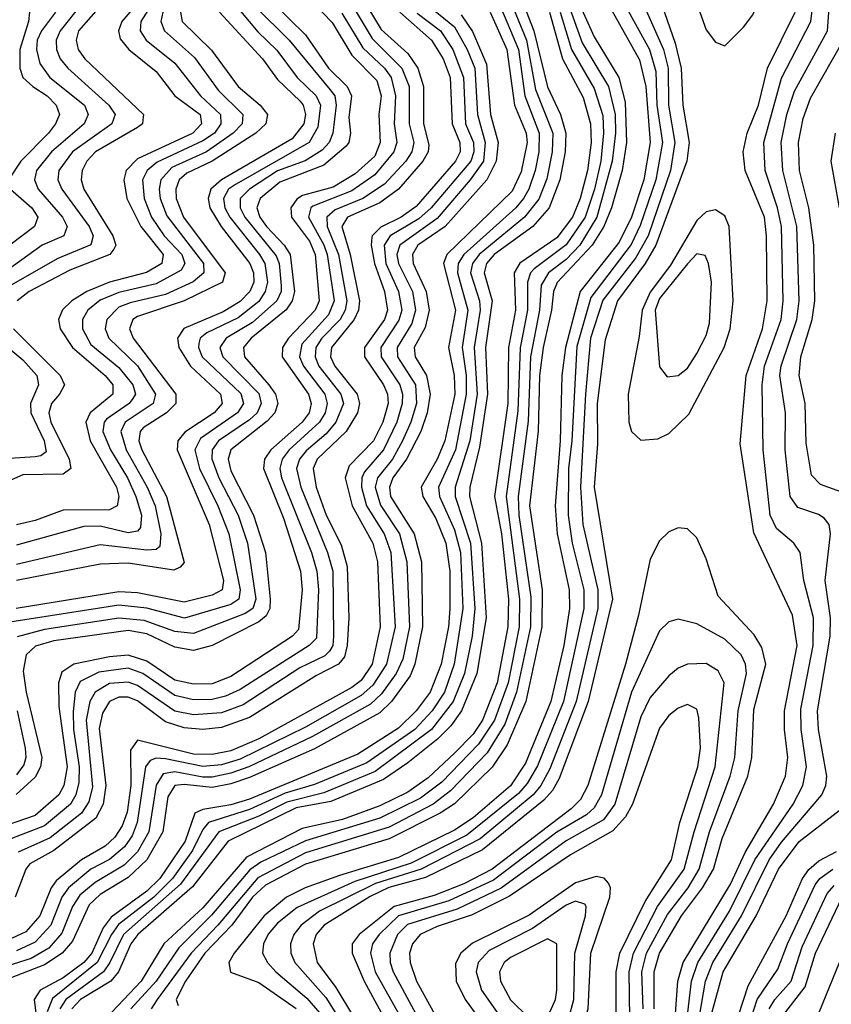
# Model space of a CAD drawing. Header units: inches. Extents: x 990535 to 1117859, y 769386 to 892122.
# Tile 999 of 1056: x 1084357 to 1086099, y 846580 to 848694. Entities that reach past the tile are written whole.
import ezdxf

# ---------------------------------------------------------------- set-up
doc = ezdxf.new("R2010")
doc.units = ezdxf.units.IN
doc.header["$MEASUREMENT"] = 0
doc.layers.add('B0884', color=7, linetype='Continuous')

msp = doc.modelspace()

# ---------------------------------------------------------------- linework, layer by layer
at = {"layer": 'B0884', "color": 5}
for points, elevation in [([(1085497.5, 848830), (1085564.4, 848644.4), (1085620.4, 848550), (1085635.1, 848490), (1085635.8, 848450), (1085628.6, 848390), (1085595.5, 848270), (1085558.8, 848210), (1085530, 848179.2), (1085491.8, 848150), (1085476.4, 848123.6), (1085472.6, 848070), (1085453.2, 847970), (1085447.9, 847832.1), (1085426.4, 847670), (1085427.9, 847630), (1085454.1, 847454.1), (1085453.2, 847390), (1085423.5, 847250), (1085398.3, 847181.7), (1085359.9, 847120.1), (1085281.7, 847038.3), (1085244.3, 847010), (1085150, 846960.4), (1084970, 846905.4), (1084868.3, 846851.7), (1084782.3, 846750), (1084725, 846690), (1084651.9, 846590), (1084639.3, 846570)], 4460), ([(1085620.4, 848790), (1085708.3, 848630), (1085722.3, 848582.3), (1085724.2, 848510), (1085736.3, 848430), (1085722.3, 848350), (1085688.3, 848251.7), (1085668.9, 848211.1), (1085582.5, 848097.5), (1085552.4, 847992.4), (1085542.2, 847790), (1085534.9, 847730), (1085534.2, 847630), (1085542.7, 847570), (1085567.4, 847470), (1085567.5, 847430), (1085524.2, 847230), (1085468.4, 847091.6), (1085446.3, 847053.7), (1085427.4, 847032.6), (1085316.7, 846943.3), (1085196.8, 846883.2), (1085076.3, 846843.7), (1084952.4, 846787.6), (1084910, 846754.2), (1084890, 846730.6), (1084879.9, 846710), (1084878.3, 846690), (1084888.7, 846670), (1084906.7, 846650), (1084973.2, 846593.2), (1085001.2, 846561.2)], 4540), ([(1085711.9, 848791.9), (1085763.4, 848643.5), (1085776.6, 848590), (1085780.2, 848510), (1085794, 848430), (1085788.9, 848390), (1085722.5, 848210), (1085699.2, 848170), (1085640.2, 848090), (1085613.4, 848006.6), (1085596.1, 847870), (1085597, 847783), (1085589.6, 847690), (1085629, 847450), (1085577.3, 847230), (1085514.9, 847065.1), (1085500.7, 847039.3), (1085481.8, 847018.2), (1085350, 846911.4), (1085228.1, 846851.9), (1085149.3, 846830.7), (1085108.8, 846811.2), (1085010.6, 846750), (1084993.2, 846730), (1084986.8, 846710), (1084995.3, 846670), (1085035.8, 846615.8), (1085073.1, 846553.1)], 4580), ([(1084660.7, 848759.3), (1084617.1, 848690), (1084615.4, 848670), (1084628.6, 848650), (1084690, 848600.6), (1084744.8, 848530), (1084787.8, 848490), (1084788.9, 848470), (1084774.8, 848450), (1084750, 848434), (1084652.1, 848387.9), (1084630.3, 848370), (1084620.6, 848350), (1084623.8, 848310), (1084640.1, 848270), (1084667.3, 848230), (1084704.9, 848190), (1084711.6, 848170), (1084703.7, 848156.3), (1084650, 848126.8), (1084570, 848108.4), (1084530, 848091.5), (1084503.1, 848070), (1084491.6, 848050), (1084491.5, 848030), (1084510, 847996.8), (1084570, 847947.1), (1084600, 847910), (1084605.4, 847890), (1084599.6, 847880.4), (1084592, 847870), (1084543.6, 847836.4), (1084538.4, 847830), (1084535.6, 847810), (1084551.9, 847770), (1084588.1, 847710), (1084606.3, 847670), (1084618.5, 847630), (1084616.4, 847603.6), (1084610, 847595.9), (1084590, 847592), (1084530, 847606.2), (1084494.6, 847605.4), (1084350, 847565.5)], 3940), ([(1085424.2, 848764.2), (1085460.5, 848670), (1085489.6, 848549.6), (1085517.6, 848490), (1085529.2, 848450), (1085527.4, 848410), (1085516.1, 848350), (1085493.2, 848290), (1085458.4, 848250), (1085374.9, 848190), (1085358.9, 848170), (1085353.7, 848150), (1085370.8, 848090), (1085356.7, 847990), (1085361.2, 847890), (1085344.1, 847776), (1085322.8, 847690), (1085322.5, 847670), (1085348.4, 847570), (1085358.1, 847410), (1085337.8, 847290), (1085305.4, 847210), (1085282.3, 847177.7), (1085254.2, 847150), (1085190, 847098.2), (1085137.4, 847062.6), (1085024.6, 847015.4), (1084950, 847001.6), (1084804.1, 846930), (1084727.8, 846832.2), (1084610.7, 846730), (1084595.4, 846710), (1084569.2, 846650), (1084552.5, 846630), (1084487.4, 846590), (1084469, 846570)], 4380), ([(1085601.3, 848761.3), (1085687.4, 848607.4), (1085701, 848550), (1085710.3, 848430), (1085696.7, 848350), (1085669.9, 848270), (1085643.8, 848216.1), (1085559.9, 848110), (1085528, 847990), (1085520.1, 847930), (1085517, 847790), (1085505.8, 847650), (1085510.7, 847590), (1085536.5, 847470), (1085536.7, 847430), (1085524.6, 847350), (1085496.7, 847230), (1085442.3, 847097.7), (1085410, 847049.3), (1085330, 846980.6), (1085290, 846953.8), (1085170, 846895), (1085043.4, 846856.6), (1084969.4, 846830), (1084929.6, 846810), (1084881.8, 846770), (1084817.1, 846690), (1084805.9, 846670), (1084809.3, 846649.3), (1084870, 846626.6), (1084950, 846570.7)], 4520), ([(1085814.9, 846550), (1085828.9, 846630), (1085844.3, 846670), (1085906.3, 846770), (1085965.7, 846890), (1085992.1, 846927.9), (1086078.3, 847030), (1086086.8, 847050), (1086088.8, 847070), (1086071.1, 847170), (1086068.9, 847210), (1086096.3, 847370), (1086097.1, 847410), (1086085.8, 847490), (1086097.2, 847590), (1086093.9, 847610), (1086083.3, 847623.3), (1086071.5, 847631.5), (1086026.7, 847646.7), (1086010.4, 847670.4), (1086000, 847770), (1086000.1, 847850), (1085988.1, 847930), (1085990.8, 847950.8), (1086024.7, 848050), (1086030.1, 848090), (1086024.9, 848250), (1085994.6, 848370), (1085991.4, 848430), (1086003.5, 848490), (1086019.7, 848540.3), (1086090.8, 848670), (1086097.9, 848770)], 4540), ([(1085217.5, 848737.5), (1085290, 848678.4), (1085317.6, 848630), (1085333.4, 848590), (1085339.2, 848490), (1085356, 848430), (1085352.3, 848390), (1085323.6, 848350), (1085252.8, 848267.2), (1085172.5, 848210), (1085166.6, 848190), (1085170.2, 848170), (1085200, 848110), (1085206.4, 848070), (1085198.6, 848041.4), (1085166.8, 847990), (1085167.7, 847970), (1085206.4, 847910), (1085208.4, 847870), (1085196.6, 847830), (1085178.4, 847790), (1085156.7, 847750), (1085124.7, 847710), (1085119.7, 847690), (1085131.3, 847651.3), (1085172.1, 847590), (1085187.7, 847530), (1085193.7, 847390), (1085178.9, 847321.1), (1085164.8, 847290), (1085133.3, 847246.7), (1085110, 847224.1), (1084985.1, 847154.8), (1084848.7, 847090), (1084810, 847075.9), (1084770, 847067.9), (1084750, 847067.6), (1084690, 847079.2), (1084665.1, 847074.9), (1084649.6, 847050.4), (1084633.8, 846950), (1084610, 846907.2), (1084581.2, 846878.8), (1084518.7, 846841.3), (1084486, 846814), (1084470, 846790), (1084447.5, 846732.5), (1084419.5, 846700.5), (1084381.6, 846678.4), (1084290.4, 846650)], 4260), ([(1084967.9, 848750), (1085027.4, 848687.4), (1085070, 848617.6), (1085123.3, 848563.3), (1085132.8, 848530), (1085127.5, 848490), (1085130.7, 848430), (1085119.1, 848400.9), (1085077.1, 848362.9), (1085030, 848334.3), (1084964, 848316), (1084951.6, 848308.4), (1084938.8, 848290), (1084940.6, 848270), (1084978.6, 848218.6), (1084991.2, 848190), (1084999.6, 848090), (1084991, 848070), (1084934.2, 848010), (1084920.8, 847990), (1084920.5, 847970), (1084977, 847890), (1084982.6, 847870), (1084978.1, 847850), (1084962.9, 847830), (1084896, 847770), (1084882.6, 847750), (1084880.5, 847730), (1084923.4, 847623.4), (1084959.9, 847510), (1084963.2, 847470), (1084955.3, 847384.8), (1084942.8, 847370), (1084810, 847283.5), (1084770, 847268.2), (1084730, 847267.1), (1084690, 847275.8), (1084630, 847316.9), (1084590, 847329.3), (1084550, 847326), (1084473.1, 847310), (1084447.3, 847292.7), (1084440, 847270), (1084440.9, 847219.1), (1084458.7, 847090), (1084451.9, 847050), (1084441.1, 847030), (1084390, 846985.3), (1084304.3, 846955.7)], 4120), ([(1085090, 848744), (1085132.9, 848672.9), (1085190, 848621.2), (1085211.3, 848590), (1085223.9, 848550), (1085223.6, 848470), (1085234.9, 848425.1), (1085233.3, 848410), (1085222.4, 848390), (1085170, 848329.8), (1085130, 848300.7), (1085060.5, 848270), (1085048.2, 848250), (1085066.2, 848190), (1085086.2, 848090), (1085084.3, 848070), (1085074.8, 848050), (1085026.4, 847990), (1085024.2, 847970), (1085033.5, 847950), (1085081.3, 847890), (1085086.4, 847870), (1085081.7, 847850), (1085057.6, 847810), (1084995.1, 847750), (1084986.7, 847730), (1084993.3, 847690), (1085014.9, 847630), (1085046.6, 847566.6), (1085060.1, 847520.1), (1085063.3, 847410), (1085060, 847350), (1085054.2, 847325.8), (1085041.4, 847310), (1084994, 847286), (1084850, 847195.8), (1084790, 847174.5), (1084750, 847170.3), (1084710, 847173.3), (1084670, 847186.4), (1084610, 847231.3), (1084590, 847239.6), (1084570, 847239.6), (1084550, 847230), (1084534.7, 847205.2), (1084527.9, 847172.1), (1084542, 847050), (1084536.1, 847010), (1084520.1, 846979.9), (1084430, 846910), (1084378.6, 846881.4), (1084369.9, 846870.1), (1084347, 846810)], 4180), ([(1084626.8, 848750), (1084576.2, 848690), (1084568.7, 848670), (1084572.5, 848652.5), (1084591, 848630), (1084650, 848582.4), (1084690.1, 848530), (1084744.1, 848490), (1084747.4, 848470), (1084728.5, 848450), (1084610, 848395.3), (1084585.5, 848370), (1084580.6, 848350), (1084587.1, 848310), (1084616.7, 848250), (1084665.1, 848190), (1084662.1, 848170), (1084629.1, 848150.9), (1084549.9, 848130.1), (1084500.8, 848110), (1084468.9, 848090), (1084449.2, 848070.8), (1084440.4, 848050), (1084443.5, 848030), (1084470.5, 847990), (1084540.4, 847930), (1084556.6, 847910), (1084556.9, 847890), (1084508.4, 847850), (1084498.9, 847830), (1084508.3, 847790), (1084564.6, 847690), (1084569.4, 847670), (1084566.2, 847650), (1084550, 847641.6), (1084450, 847640.9), (1084390, 847618.5), (1084350, 847609.3)], 3920), ([(1085403.7, 848750), (1085444.3, 848650), (1085464, 848544), (1085501, 848450), (1085499.4, 848410), (1085487.9, 848352.1), (1085471.2, 848308.8), (1085440.1, 848270), (1085342.8, 848190), (1085328.4, 848170), (1085324.2, 848150), (1085343.5, 848090), (1085345.1, 848070), (1085332.3, 847990), (1085338.4, 847890), (1085323.2, 847790), (1085291.6, 847690), (1085291.5, 847670), (1085324.7, 847570), (1085333.9, 847430), (1085327.8, 847370), (1085311.6, 847290), (1085287.1, 847230), (1085241, 847170), (1085120.1, 847079.9), (1085010, 847034.3), (1084930, 847014.2), (1084870, 846983.6), (1084784.7, 846950), (1084701.9, 846838.1), (1084580, 846730), (1084550.6, 846669.4), (1084536.6, 846650), (1084456, 846590), (1084442.8, 846570)], 4360), ([(1085550, 848746.4), (1085590, 848657.2), (1085642.9, 848570), (1085656.7, 848516.7), (1085659.1, 848430), (1085649.8, 848370), (1085627.2, 848290), (1085610.6, 848250), (1085585.6, 848210), (1085510.5, 848129.5), (1085502.7, 848110), (1085498.4, 848070), (1085480.1, 847990), (1085472.4, 847930), (1085469.6, 847810.4), (1085451.3, 847650), (1085478.5, 847470), (1085477.7, 847390), (1085443.1, 847230), (1085403.3, 847136.7), (1085370.7, 847089.3), (1085290, 847010.5), (1085259.4, 846990), (1085150, 846934.9), (1084970, 846881), (1084884.4, 846835.6), (1084856.9, 846810), (1084812.1, 846750), (1084754.4, 846690), (1084712.6, 846630), (1084693.1, 846590), (1084697.4, 846577.4)], 4480), ([(1085693.1, 848733.1), (1085738.5, 848630), (1085748.3, 848590), (1085749.2, 848510), (1085763.1, 848430), (1085753.7, 848370), (1085705.4, 848230), (1085678.3, 848181.7), (1085608.7, 848091.3), (1085582.2, 848010), (1085571, 847890), (1085560.3, 847690), (1085565.8, 847610), (1085598, 847470), (1085597.8, 847430), (1085551.2, 847230), (1085494.5, 847085.5), (1085475.6, 847050), (1085458.8, 847030), (1085345.1, 846934.9), (1085218.6, 846870), (1085120.4, 846839.6), (1085000.3, 846779.7), (1084961.1, 846750), (1084945.6, 846730), (1084937.8, 846710), (1084939.1, 846690), (1084947.8, 846670), (1085014.3, 846594.3), (1085052.9, 846532.9)], 4560), ([(1085789.1, 846550), (1085798.6, 846630), (1085812.5, 846670), (1085880, 846780), (1085934.8, 846890), (1086017.1, 847010), (1086037.4, 847050), (1086045.4, 847090), (1086033.8, 847170), (1086033.4, 847213.4), (1086060, 847350), (1086060.3, 847410), (1086040, 847490), (1086031.8, 847550), (1086018.3, 847570), (1085981.3, 847601.3), (1085967.2, 847630), (1085952.8, 847770), (1085950.5, 847910), (1085955.2, 847950), (1085991.2, 848050), (1085995.7, 848090), (1085991.7, 848250), (1085983.5, 848290), (1085956.5, 848370), (1085953.6, 848430), (1085991.5, 848568.5), (1086054.7, 848690), (1086061.7, 848750)], 4560), ([(1084816, 848730), (1084867.8, 848667.8), (1084908.6, 848628.6), (1084952.4, 848570), (1084993.1, 848530), (1085002.2, 848510), (1084997.1, 848462.9), (1084978.4, 848430), (1084819.9, 848340.1), (1084805.4, 848330), (1084794.3, 848310), (1084797.2, 848290), (1084808.1, 848270), (1084871.7, 848190), (1084882.9, 848170), (1084889, 848130), (1084884, 848110), (1084870, 848088.9), (1084826, 848054), (1084758.6, 848021.4), (1084744.2, 848010), (1084741.7, 847998.3), (1084740.4, 847990), (1084748.8, 847970), (1084831.6, 847891.6), (1084837.1, 847870), (1084824.5, 847850), (1084745, 847795), (1084733, 847770), (1084742.8, 847730), (1084782.3, 847650), (1084805.9, 847590), (1084830.3, 847470), (1084827.4, 847450), (1084810, 847438.1), (1084710.9, 847409.1), (1084630, 847430.5), (1084570, 847437.2), (1084322.1, 847397.9)], 4040), ([(1084491.9, 848730), (1084443.7, 848670), (1084435.1, 848650), (1084436, 848630), (1084444.2, 848610), (1084460.2, 848590), (1084548.5, 848510), (1084562.1, 848490), (1084554.4, 848470), (1084470.5, 848410), (1084441, 848370), (1084439.2, 848350), (1084447.2, 848330), (1084506, 848250), (1084514.9, 848230), (1084509.8, 848210.2), (1084439, 848181), (1084337.2, 848122.8)], 3860), ([(1084900.2, 848730), (1084970, 848661.1), (1085019.7, 848590), (1085059.5, 848550), (1085069, 848530), (1085063.5, 848483.5), (1085067, 848450), (1085063.5, 848430), (1085057.5, 848422.5), (1085010, 848381.6), (1084915.1, 848344.9), (1084873.1, 848310), (1084865.9, 848290), (1084872.7, 848270), (1084886.6, 848250), (1084924.7, 848210), (1084937.1, 848190), (1084946.9, 848110), (1084941.5, 848090), (1084928.9, 848071.1), (1084853.6, 848010), (1084837.4, 847990), (1084839.2, 847970), (1084891.6, 847910), (1084905.8, 847890), (1084910.9, 847870), (1084904.6, 847850), (1084888, 847832), (1084810.3, 847770), (1084804.1, 847750), (1084810, 847724.9), (1084858.9, 847630), (1084884.2, 847550), (1084894.7, 847450), (1084894.1, 847430), (1084886.1, 847413.9), (1084870, 847401.3), (1084770, 847350.2), (1084730, 847339.2), (1084690, 847346.4), (1084630, 847375.2), (1084590, 847382.2), (1084430, 847360.4), (1084391.1, 847348.9), (1084370.6, 847330), (1084364.6, 847295.4), (1084371.1, 847250), (1084404.2, 847110), (1084401.6, 847090), (1084390, 847067.8), (1084349.4, 847030.6)], 4080), ([(1084862.4, 848722.4), (1084935.1, 848650), (1085023.1, 848543.1), (1085033, 848530), (1085036, 848510), (1085028.8, 848450), (1085021.4, 848430), (1085006.2, 848413.8), (1084969.3, 848390.7), (1084910, 848369.6), (1084850, 848330), (1084830.2, 848310), (1084829.9, 848290), (1084840.4, 848270), (1084907.1, 848187.1), (1084913.5, 848170), (1084917.9, 848122.1), (1084918.2, 848110), (1084908.8, 848090), (1084856.5, 848043.5), (1084799.9, 848010), (1084786.4, 847990), (1084793.1, 847970), (1084870, 847891.2), (1084875.2, 847870), (1084866.7, 847850), (1084850, 847834.6), (1084783.8, 847790), (1084770.4, 847770), (1084769.2, 847750.8), (1084784.1, 847710), (1084825.8, 847630), (1084845.8, 847570), (1084864.1, 847450), (1084857.6, 847430), (1084841, 847419), (1084730, 847376.3), (1084690, 847380.5), (1084624, 847404), (1084570, 847409.3), (1084410, 847384.4), (1084351.4, 847368.6)], 4060), ([(1084535.9, 848730), (1084483.3, 848670), (1084477.9, 848650), (1084482.2, 848630), (1084496.7, 848610), (1084622.5, 848490), (1084621.4, 848478.6), (1084620.2, 848470), (1084610, 848462), (1084519.5, 848410), (1084500.8, 848390), (1084490.8, 848370), (1084489, 848350), (1084494.3, 848330), (1084557, 848230), (1084563.6, 848210), (1084559.1, 848200.9), (1084550.5, 848189.5), (1084464.3, 848155.7), (1084377.5, 848110), (1084351.5, 848090)], 3880), ([(1085068.3, 848728.3), (1085113.1, 848653.1), (1085177.1, 848590), (1085192.5, 848550), (1085192.7, 848470), (1085202.6, 848430), (1085198.6, 848410), (1085186, 848390), (1085139.6, 848340.4), (1085093.4, 848310), (1085034.2, 848285.8), (1085016.1, 848270), (1085017.2, 848250), (1085041.5, 848190), (1085058.7, 848090), (1085055.4, 848070), (1085044.6, 848050), (1085005.1, 848010), (1084992.7, 847990), (1084990.8, 847970), (1084999, 847950), (1085046.5, 847890), (1085051.8, 847870), (1085035.8, 847830), (1085015, 847805), (1084972.1, 847767.9), (1084957.5, 847750), (1084951.1, 847730), (1084960.1, 847690), (1085017.8, 847550), (1085028.7, 847510), (1085030.5, 847370), (1085029.3, 847350), (1085022.2, 847337.8), (1085012, 847328), (1084957.9, 847302), (1084836.9, 847223.1), (1084790, 847205.8), (1084730, 847201.6), (1084690, 847209.5), (1084610, 847264.5), (1084590, 847271.9), (1084550, 847268.9), (1084518.8, 847250), (1084507.5, 847230), (1084499.6, 847190), (1084513.1, 847046.9), (1084505.4, 847014.6), (1084489.6, 846990.4), (1084422.5, 846937.5), (1084353.4, 846906.6)], 4160), ([(1085385.6, 848730), (1085427.2, 848630), (1085440.9, 848530), (1085471.7, 848450), (1085470.9, 848410), (1085462.9, 848370), (1085449.9, 848330.1), (1085438.3, 848310), (1085421.4, 848290), (1085310, 848190), (1085298.2, 848170), (1085296.7, 848150), (1085319, 848070), (1085306.6, 847990), (1085315.5, 847930), (1085315.3, 847890), (1085292.6, 847770), (1085255.9, 847690), (1085257.6, 847670), (1085290, 847598.4), (1085303.2, 847550), (1085307.7, 847430), (1085289.6, 847310), (1085268.5, 847250), (1085242.5, 847210), (1085205, 847170), (1085101.9, 847098.1), (1084990, 847051.7), (1084926.6, 847033.4), (1084850, 846998.1), (1084761.9, 846970), (1084750, 846955.6), (1084728.2, 846910), (1084684.6, 846850), (1084645.1, 846810), (1084569, 846751), (1084553.7, 846730), (1084523.5, 846670), (1084427.7, 846592.3), (1084416, 846564)], 4340), ([(1084433.5, 848710), (1084403.6, 848670), (1084394.7, 848650), (1084393.1, 848630), (1084399.9, 848599.9), (1084421.7, 848570), (1084495.9, 848510), (1084504.2, 848490), (1084495.1, 848470), (1084425.2, 848410), (1084392.9, 848370), (1084389, 848350), (1084397, 848330), (1084449.1, 848270), (1084458.9, 848250), (1084451.7, 848230), (1084405.4, 848210), (1084294.1, 848130)], 3840), ([(1085304.2, 848704.1), (1085328.4, 848668.4), (1085358.5, 848598.5), (1085367.3, 848490), (1085384, 848430), (1085379.7, 848390), (1085359.4, 848350), (1085270, 848250.1), (1085211.7, 848210), (1085199.9, 848190), (1085201.5, 848170), (1085229, 848110), (1085235.9, 848070), (1085227.2, 848032.8), (1085203.9, 847990), (1085205.7, 847970), (1085230.2, 847930), (1085237.8, 847890), (1085231.5, 847850), (1085218.2, 847810), (1085186.8, 847750), (1085158.1, 847710), (1085150.4, 847690), (1085153.1, 847670), (1085203.9, 847590), (1085219.1, 847530), (1085221.7, 847390), (1085205.2, 847310), (1085194.9, 847285.1), (1085154.6, 847230), (1085130, 847206), (1084990, 847128.7), (1084850, 847066.6), (1084810, 847053.3), (1084770, 847045.5), (1084710, 847051.6), (1084690, 847049.4), (1084674.6, 847025.4), (1084664.2, 846950), (1084630, 846890), (1084590, 846852.4), (1084530, 846815.4), (1084506.2, 846793.8), (1084470, 846715.7), (1084448.4, 846690), (1084410, 846664.6), (1084327.6, 846632.4)], 4280), ([(1085048.1, 848708.1), (1085093.2, 848633.2), (1085139.6, 848590), (1085153.9, 848570), (1085163.7, 848530), (1085160.5, 848470), (1085166, 848430), (1085160.2, 848410), (1085119.4, 848360.6), (1085070, 848326.4), (1084986.3, 848293.7), (1084981.5, 848290), (1084976.8, 848270), (1085010, 848210.6), (1085016.5, 848190), (1085031.8, 848090), (1085019.6, 848060.3), (1084962.8, 847997.2), (1084957.5, 847970), (1084965.8, 847950), (1085011.9, 847890), (1085016.9, 847870), (1085012.6, 847850), (1085000.1, 847830), (1084935.2, 847770), (1084920.6, 847750), (1084915.6, 847730), (1084919, 847710), (1084983, 847550), (1084994.7, 847510), (1084998.6, 847470), (1084993.7, 847366.3), (1084978.4, 847350), (1084830, 847256), (1084798.7, 847241.3), (1084770, 847234.7), (1084730, 847233.6), (1084690, 847242.8), (1084621.3, 847290), (1084590, 847301.6), (1084527, 847293), (1084486.9, 847273.1), (1084475.7, 847250), (1084471.5, 847208.5), (1084472.6, 847170), (1084484.4, 847090), (1084483.9, 847056.1), (1084477.7, 847030), (1084465.7, 847010), (1084410, 846963.2), (1084328.6, 846931.4)], 4140), ([(1085172.6, 848710), (1085241.1, 848650), (1085266.1, 848610), (1085280.8, 848570), (1085284.8, 848470), (1085301.4, 848430), (1085302, 848410), (1085292.2, 848390), (1085207.5, 848292.5), (1085175.5, 848270), (1085132, 848248), (1085113.7, 848230), (1085112.9, 848227.1), (1085111, 848210), (1085118.1, 848170), (1085140, 848110), (1085146.5, 848070), (1085139.8, 848050), (1085097.1, 847990), (1085097.3, 847970), (1085137.9, 847910), (1085146.3, 847890), (1085147.7, 847870), (1085136.4, 847830), (1085116.6, 847790), (1085064, 847736), (1085055.4, 847710), (1085070.3, 847650), (1085115, 847570), (1085124.7, 847530), (1085130.7, 847390), (1085113.2, 847310), (1085090, 847274.9), (1085070, 847260), (1084870, 847149.7), (1084810, 847123.8), (1084770, 847116.1), (1084730, 847116.7), (1084610, 847147), (1084594.5, 847125.5), (1084595.6, 847050), (1084587.3, 846992.7), (1084577, 846963), (1084561.3, 846938.7), (1084540.4, 846919.6), (1084489.6, 846890.3), (1084435.1, 846844.9), (1084424.2, 846830), (1084400.3, 846770), (1084370, 846735.5), (1084330, 846717.1)], 4220), ([(1084377.9, 848710), (1084376.1, 848690), (1084357.5, 848630), (1084357.1, 848590), (1084363.7, 848570), (1084384.9, 848550), (1084416.3, 848530), (1084435.4, 848510), (1084442.5, 848490), (1084434.1, 848470), (1084418.5, 848450), (1084359.6, 848390), (1084333.1, 848350)], 3820), ([(1084786, 848710), (1084878.2, 848610), (1084910, 848565), (1084958.6, 848518.6), (1084965.5, 848510), (1084970.7, 848490), (1084966.5, 848470), (1084941.7, 848438.3), (1084789.9, 848350.1), (1084767.4, 848330), (1084761.2, 848310), (1084765.2, 848290), (1084789.2, 848250), (1084851.1, 848170), (1084858.7, 848150), (1084859.8, 848130), (1084850.9, 848110), (1084830, 848088.8), (1084793.7, 848066.3), (1084709.5, 848030.5), (1084695.6, 848010), (1084698.7, 847990), (1084723.8, 847950), (1084788.1, 847890), (1084791.5, 847870), (1084774.7, 847850), (1084711.7, 847808.3), (1084696.7, 847790), (1084694.7, 847770), (1084763.4, 847610), (1084794.2, 847490), (1084791.7, 847470), (1084770, 847458.6), (1084710, 847443.4), (1084610, 847463.2), (1084570, 847465.3), (1084349.7, 847429.7)], 4020), ([(1084664.3, 848710), (1084659.9, 848690), (1084667.6, 848670), (1084732.4, 848612.4), (1084782.6, 848542.6), (1084836.1, 848490), (1084834.6, 848470), (1084815.2, 848450), (1084757.8, 848410), (1084683.5, 848376.5), (1084659.6, 848350), (1084656, 848330), (1084658.7, 848310), (1084672.7, 848272.7), (1084751.1, 848170), (1084752.3, 848150), (1084729.1, 848130.9), (1084670, 848103.8), (1084593.8, 848086.2), (1084570, 848076.3), (1084543.8, 848050), (1084540.7, 848030), (1084548.3, 848010), (1084610, 847950.5), (1084648.1, 847890), (1084643.4, 847870), (1084583.7, 847830), (1084573.8, 847810), (1084585.2, 847770), (1084630.8, 847690), (1084647.6, 847650), (1084660.2, 847590), (1084657.4, 847562.6), (1084650, 847556.4), (1084630, 847554.8), (1084530, 847566.2), (1084350, 847523.9)], 3960), ([(1084701.8, 848710), (1084706, 848690), (1084768.4, 848628.4), (1084825.8, 848550), (1084872.8, 848510), (1084889.1, 848490), (1084884.9, 848470), (1084863.7, 848450), (1084770, 848390), (1084715.5, 848364.5), (1084699.1, 848350), (1084691.9, 848330), (1084693, 848310), (1084708.2, 848270), (1084797.9, 848150), (1084792.5, 848130), (1084709.7, 848090), (1084610, 848056.3), (1084600.1, 848050), (1084592.5, 848030), (1084600.7, 848010), (1084692.1, 847890), (1084692.4, 847870), (1084672.2, 847850), (1084622.3, 847817.7), (1084615.2, 847810), (1084612.9, 847790), (1084619.2, 847770), (1084672.3, 847670), (1084710, 847528.8), (1084701.4, 847518.6), (1084687.9, 847512.1), (1084590, 847527.1), (1084530, 847524.7), (1084350, 847489.7)], 3980), ([(1085210, 848708), (1085260.3, 848670), (1085286.8, 848630), (1085309.3, 848570), (1085313.7, 848470), (1085330.9, 848430), (1085331.8, 848410), (1085324.9, 848390), (1085240, 848290), (1085213.6, 848266.4), (1085152, 848230), (1085139.3, 848210), (1085142.5, 848170), (1085169.9, 848110), (1085176.8, 848070), (1085171, 848049), (1085131.9, 847990), (1085132.6, 847970), (1085172.6, 847910), (1085178.8, 847890), (1085178, 847870), (1085166.3, 847830), (1085137.9, 847770), (1085096.8, 847723.2), (1085090.9, 847710), (1085090.3, 847690), (1085101.1, 847650), (1085139.4, 847590), (1085153.8, 847550), (1085163.1, 847390), (1085144, 847310), (1085114.8, 847265.2), (1085090, 847242.6), (1084970, 847175.1), (1084830, 847106.2), (1084790, 847094.4), (1084750, 847090.7), (1084670, 847107), (1084650, 847108.4), (1084636.9, 847103.1), (1084627.2, 847090), (1084609.4, 846970), (1084598.2, 846941.8), (1084582, 846918), (1084550, 846890.7), (1084509.6, 846870), (1084461.5, 846830), (1084447.3, 846810), (1084423.7, 846750), (1084390, 846713.1), (1084350, 846694.9)], 4240), ([(1085366.5, 848710), (1085402.5, 848630), (1085419.2, 848510), (1085443.8, 848450), (1085445.8, 848430), (1085432.9, 848367), (1085414.2, 848325.8), (1085273.6, 848190), (1085266.7, 848170), (1085292.4, 848070), (1085277, 847990), (1085289.7, 847930), (1085290.9, 847890), (1085269.1, 847790), (1085252.6, 847750), (1085218.4, 847690), (1085222.1, 847670), (1085250, 847623.2), (1085271.2, 847570), (1085280.2, 847510), (1085280, 847430), (1085277.1, 847390), (1085261.8, 847310), (1085238, 847250), (1085208.1, 847210), (1085170, 847173), (1085082.7, 847117.3), (1084850, 847020.5), (1084810, 847008.3), (1084750, 846998.3), (1084733.2, 846990), (1084711.9, 846930), (1084657.7, 846850), (1084630, 846823), (1084553.2, 846766.8), (1084535.9, 846744.1), (1084511.7, 846690), (1084494.7, 846670), (1084450, 846636.6), (1084400.7, 846610), (1084388.2, 846590), (1084405.1, 846450)], 4320), ([(1085494.1, 848710), (1085521.6, 848610), (1085566.4, 848526.4), (1085582.1, 848470), (1085583.2, 848430), (1085575.3, 848370), (1085559.8, 848310), (1085543.2, 848270), (1085510, 848225.2), (1085430, 848171), (1085418.3, 848150), (1085421.3, 848070), (1085406.2, 847990), (1085404.8, 847870), (1085375.9, 847670), (1085391.3, 847590), (1085406, 847450), (1085404.9, 847390), (1085382, 847270), (1085350.2, 847189.8), (1085330, 847159.8), (1085290, 847119.2), (1085233.8, 847066.2), (1085190, 847035.6), (1085130, 847006.3), (1085050, 846976.5), (1084962.9, 846957.1), (1084844, 846896), (1084750, 846787.3), (1084666.5, 846710), (1084617.6, 846630), (1084542.5, 846550)], 4420), ([(1085517.1, 848710), (1085540.9, 848630), (1085590, 848546.3), (1085608.1, 848488.1), (1085610, 848450), (1085604.1, 848390), (1085590.7, 848330), (1085570.4, 848270), (1085530, 848210.7), (1085461.4, 848158.6), (1085453.1, 848150), (1085446.8, 848130), (1085446.6, 848070), (1085430.8, 847989.2), (1085426.2, 847853.8), (1085401.1, 847670), (1085429.9, 847450.1), (1085428.9, 847390), (1085405.1, 847270), (1085376.3, 847190), (1085341.8, 847138.2), (1085262.9, 847057.1), (1085217.4, 847022.6), (1085130, 846979.4), (1084970, 846931.3), (1084874.7, 846885.3), (1084851, 846869), (1084768.6, 846771.4), (1084698.7, 846701.3), (1084650, 846629.8), (1084595.4, 846570)], 4440), ([(1085764, 846550), (1085769.7, 846630), (1085781, 846670), (1085882.3, 846837.7), (1085913.8, 846906.1), (1085974.7, 847010), (1086000.6, 847070), (1086005.4, 847110), (1085998.2, 847170), (1085998.6, 847210), (1086025.4, 847350), (1086015.6, 847415.6), (1085932.3, 847592.3), (1085902.9, 847782.9), (1085915.8, 847930), (1085951, 848030), (1085961.1, 848090), (1085959.5, 848230), (1085955.2, 848270), (1085914, 848370), (1085909.4, 848410), (1085918, 848450), (1085942.4, 848510), (1085962, 848590), (1086020.9, 848710)], 4580), ([(1086147.3, 847670), (1086075.7, 847695.7), (1086056.3, 847716.3), (1086044.8, 847784.8), (1086042.6, 847870), (1086030, 847930), (1086033, 847970), (1086057.8, 848050), (1086063.1, 848090), (1086060.9, 848210), (1086050.4, 848290), (1086030.3, 848370), (1086028.3, 848430), (1086038.5, 848481.5), (1086054.3, 848525.6), (1086125, 848650)], 4520), ([(1086116.2, 848290), (1086098.2, 848390), (1086107.5, 848450)], 4480), ([(1084337.3, 848330), (1084383.2, 848290), (1084395.9, 848270), (1084389, 848250), (1084336.1, 848210)], 3820), ([(1084343.9, 848030), (1084444.1, 847930), (1084452.9, 847910), (1084442.6, 847890), (1084424.9, 847870), (1084419.7, 847850), (1084423.5, 847830), (1084463.2, 847750), (1084466.4, 847730), (1084450, 847718.4), (1084363.5, 847716.5), (1084308, 847692)], 3880), ([(1084307.3, 848010), (1084363.4, 847963.4), (1084393.7, 847930), (1084397.2, 847910), (1084380, 847870), (1084380.8, 847850), (1084409.6, 847790), (1084413.8, 847766.2), (1084402.4, 847757.6), (1084390, 847755.2), (1084312, 847750)], 3860), ([(1085718.9, 846570), (1085718.5, 846650), (1085730.2, 846689.8), (1085777.4, 846770), (1085822.3, 846830), (1085845.7, 846870), (1085864.4, 846935.6), (1085919.5, 847070), (1085928.3, 847110), (1085932.7, 847212.7), (1085958.1, 847310), (1085950, 847346.1), (1085933.4, 847373.4), (1085856.1, 847456.1), (1085830, 847536), (1085810, 847581.7), (1085790, 847601), (1085770, 847602.7), (1085750, 847594.5), (1085730, 847574.7), (1085710, 847535.4), (1085684.8, 847415.2), (1085656.8, 847310), (1085575.9, 847050), (1085560.5, 847019.5), (1085540.3, 846999.7), (1085370.7, 846870), (1085310, 846838.8), (1085246.3, 846813.7), (1085160.7, 846790), (1085085.6, 846730), (1085070.4, 846709.5), (1085070.2, 846690), (1085096.6, 846630), (1085210, 846420.2)], 4620), ([(1085694.7, 846570), (1085692.2, 846650), (1085702.4, 846690), (1085747.2, 846772.8), (1085791.7, 846830), (1085815.4, 846870), (1085837.4, 846950), (1085881.8, 847070), (1085891.8, 847110), (1085898.6, 847210), (1085916.8, 847290), (1085914.9, 847310), (1085905.3, 847330), (1085870, 847363.7), (1085810, 847397), (1085770, 847407.1), (1085750, 847401), (1085730, 847381.8), (1085670.2, 847249.8), (1085605.4, 847030), (1085590, 847001.7), (1085573.3, 846986.7), (1085510, 846949.2), (1085373.8, 846846.2), (1085278.2, 846801.8), (1085170, 846769.7), (1085128.2, 846730), (1085114, 846710), (1085109.6, 846690), (1085119.8, 846650), (1085231.1, 846451)], 4640), ([(1085666.2, 846550), (1085665.3, 846650), (1085674.5, 846690), (1085725.9, 846790), (1085783.2, 846870), (1085804.1, 846950), (1085849.8, 847090), (1085868.9, 847270), (1085856, 847296), (1085830, 847311.5), (1085790, 847310.3), (1085770, 847301.5), (1085750, 847285.4), (1085710, 847238.4), (1085690, 847197.4), (1085634.3, 847010), (1085610, 846976), (1085530, 846931.2), (1085390, 846829.6), (1085295.6, 846784.4), (1085189, 846751), (1085167.9, 846730), (1085151.1, 846690), (1085151.7, 846670), (1085158.6, 846650), (1085211.8, 846550)], 4660), ([(1085636.8, 846550), (1085637.3, 846650), (1085645.1, 846690), (1085699.3, 846800.7), (1085755.5, 846890), (1085773.9, 846970), (1085812.1, 847090), (1085818, 847130), (1085814.8, 847194.8), (1085810, 847213.3), (1085790, 847223.4), (1085770, 847215.8), (1085750, 847200.3), (1085730, 847172.6), (1085672.1, 847010), (1085657.3, 846982.7), (1085630, 846952.5), (1085539.2, 846900.8), (1085407.9, 846812.1), (1085327.8, 846772.2), (1085252.8, 846747.2), (1085216.3, 846730), (1085199.7, 846710), (1085193.7, 846690), (1085194.7, 846670), (1085208.6, 846630), (1085252.3, 846550)], 4680), ([(1084351.4, 847210), (1084368.7, 847130), (1084370.4, 847110), (1084365.8, 847094.2), (1084350, 847072.3)], 4060), ([(1085817, 846470), (1085866.7, 846650), (1085937.5, 846770), (1085985.2, 846870), (1086030, 846929.7), (1086131.7, 847008.3)], 4520), ([(1085877.8, 846490), (1085920.1, 846619.9), (1086002, 846770), (1086036.9, 846850), (1086050.5, 846869.5), (1086071.9, 846888.1), (1086110, 846908.3)], 4480), ([(1085907.5, 846490), (1085939.9, 846590), (1085984.3, 846655.7), (1086004.8, 846710), (1086063.8, 846836.2), (1086074.3, 846850), (1086102, 846870)], 4460), ([(1085965.5, 846570), (1085977.4, 846590), (1086012.6, 846630), (1086036.4, 846703.6), (1086090, 846818.2), (1086104.8, 846835.2)], 4440), ([(1085998.8, 846561.2), (1086042.8, 846617.2), (1086065, 846690), (1086122.3, 846810)], 4420), ([(1086051.2, 846510), (1086116.6, 846670)], 4380)]:
    msp.add_lwpolyline(points, dxfattribs=dict(at, elevation=elevation))
for points, elevation in [([(1085870, 848837.6), (1085848.1, 848831.9), (1085827.6, 848812.4), (1085816.2, 848783.8), (1085811.7, 848750), (1085816.3, 848710), (1085830, 848672.1), (1085850, 848645.4), (1085870, 848637.8), (1085910, 848677.4), (1085930, 848704.1), (1085941.3, 848730), (1085945.1, 848765.1), (1085942.2, 848790), (1085930, 848815.2), (1085910, 848830.4)], 4620), ([(1085850, 848285.6), (1085830, 848281.3), (1085810, 848262.3), (1085753.5, 848166.5), (1085710, 848108.5), (1085692.5, 848070), (1085686.4, 848013.6), (1085662.7, 847890), (1085663.9, 847830), (1085670, 847809.5), (1085690, 847791.1), (1085726.3, 847793.7), (1085750, 847805.1), (1085793.3, 847846.7), (1085868.9, 847990), (1085881.7, 848030), (1085887.8, 848090), (1085879.2, 848250), (1085870, 848272.4)], 4620), ([(1085810, 848190.8), (1085790, 848169.6), (1085730, 848095), (1085720.6, 848070), (1085730, 847948.8), (1085746.8, 847926.8), (1085770, 847929.6), (1085790, 847945.4), (1085810, 847976.8), (1085830, 848016.1), (1085837.6, 848042.4), (1085841.3, 848130), (1085835.3, 848170), (1085827.7, 848187.7)], 4640), ([(1085594.2, 846854.2), (1085550, 846841.1), (1085450, 846771.3), (1085328.4, 846711.6), (1085303.4, 846690), (1085292.2, 846667.8), (1085294, 846630), (1085313.3, 846590), (1085371.7, 846510), (1085455, 846410), (1085510, 846306.2), (1085530, 846296.8), (1085539.1, 846330), (1085539.5, 846450), (1085577.3, 846570), (1085582.4, 846690), (1085623.4, 846810), (1085624.8, 846830), (1085620.3, 846840.2), (1085611.1, 846851.1)], 4720), ([(1085550, 846801.7), (1085530, 846793.1), (1085457.4, 846742.6), (1085364.3, 846695.7), (1085340.9, 846670), (1085336.7, 846650), (1085348.2, 846610), (1085410, 846521.6), (1085450, 846480.7), (1085470, 846470.1), (1085490, 846468.7), (1085510, 846490.1), (1085535.6, 846550), (1085545.9, 846590), (1085548.7, 846690), (1085571.4, 846770), (1085572.4, 846790), (1085570, 846795)], 4740), ([(1085490, 846720.3), (1085410, 846680.2), (1085396.4, 846670), (1085387, 846650), (1085389, 846630), (1085410, 846589.7), (1085450, 846550.4), (1085470, 846545.6), (1085490, 846556.6), (1085495.3, 846564.7), (1085506.5, 846590), (1085509.5, 846610), (1085509.9, 846709.9)], 4760)]:
    msp.add_lwpolyline(points, close=True, dxfattribs=dict(at, elevation=elevation))

doc.saveas('drawing.dxf')
